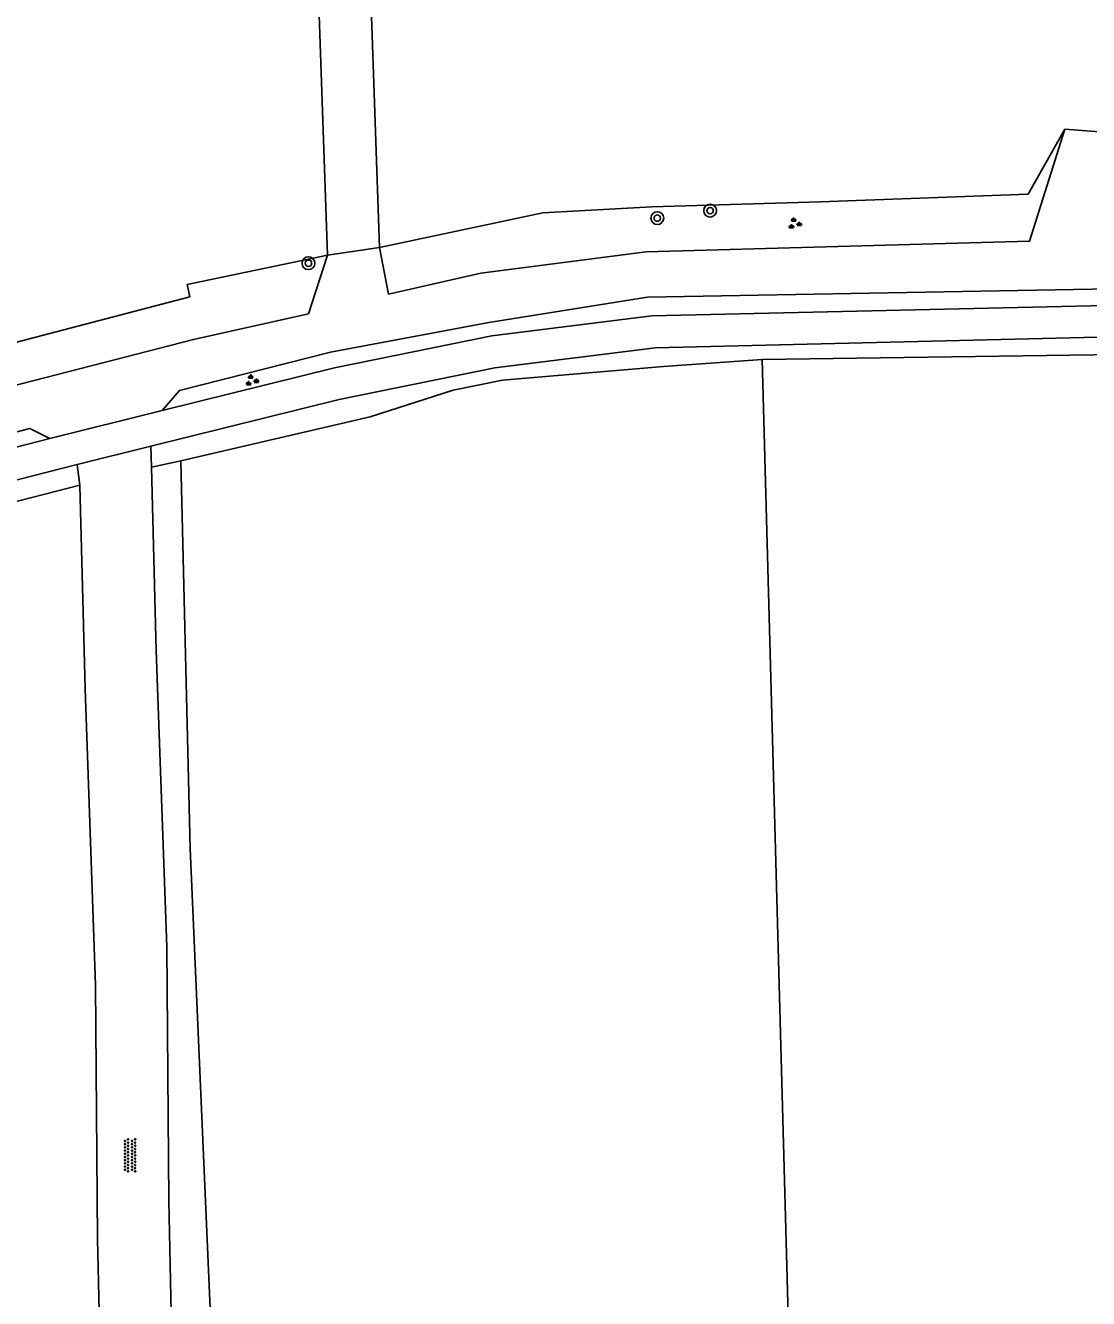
# Model space of a CAD drawing. Extents: x 128999 to 131010, y 395498 to 399007.
# Drawn here: x 130522.1 to 130588.6, y 395623.9 to 395703.5 of the extents above; entities that cross this region are included whole.
import ezdxf

# ---------------------------------------------------------------- set-up
doc = ezdxf.new("R2010")
doc.units = 0
for name, color, linetype in [('gg-afsc-draadraster', 7, 'Continuous'), ('gg-afsc-hekwerk', 7, 'Continuous'), ('gg-knt-onverhard', 7, 'Continuous'), ('gg-knt-verharding', 7, 'Continuous'), ('gt-grn-groengrens', 7, 'Continuous'), ('gt-symb-boom', 7, 'Continuous'), ('gt-symb-groenvak', 7, 'Continuous'), ('gt-symb-overige verharding', 7, 'Continuous')]:
    doc.layers.add(name, color=color, linetype=linetype)

# ---------------------------------------------------------------- blocks, each defined once
blk = doc.blocks.new('gt0-BOOM')
at = {"layer": 'gt-symb-boom'}
for radius in [0.4, 0.2]:
    blk.add_circle((0, 0), radius, dxfattribs=at)
blk = doc.blocks.new('gt0-GRVAK')
at = {"layer": 'gt-symb-groenvak'}
for p, q in [((-0.11, 0.189), (-0.228, 0.24)), ((-0.182, 0.153), (0.088, 0.153)), ((-0.091, 0.211), (-0.156, 0.322)), ((-0.047, 0.214), (-0.047, 0.393)), ((-0.004, 0.211), (0.061, 0.322)), ((0.015, 0.189), (0.133, 0.24)), ((0.262, -0.052), (0.197, 0.059)), ((0.305, -0.049), (0.305, 0.13)), ((0.349, -0.052), (0.414, 0.059)), ((-0.245, -0.228), (-0.363, -0.177)), ((-0.318, -0.264), (-0.047, -0.264)), ((-0.226, -0.206), (-0.291, -0.095)), ((-0.183, -0.203), (-0.183, -0.024)), ((-0.139, -0.206), (-0.074, -0.095)), ((-0.12, -0.228), (-0.002, -0.177)), ((0.243, -0.074), (0.125, -0.023)), ((0.17, -0.11), (0.441, -0.11)), ((0.368, -0.074), (0.486, -0.023))]:
    blk.add_line(p, q, dxfattribs=at)
blk = doc.blocks.new('gt0-OVH')
at = {"layer": 'gt-symb-overige verharding'}
for points in [[(-0.972, 0.298), (-0.967, 0.308), (-0.965, 0.319), (-0.966, 0.33), (-0.971, 0.34), (-0.978, 0.348), (-0.988, 0.353), (-0.999, 0.355), (-1.01, 0.354), (-1.02, 0.349), (-1.028, 0.342), (-1.033, 0.332), (-1.035, 0.321), (-1.034, 0.31), (-1.029, 0.3), (-1.022, 0.292), (-1.012, 0.287), (-1.001, 0.285), (-0.99, 0.286), (-0.98, 0.291)], [(-0.872, 0.106), (-0.867, 0.116), (-0.865, 0.126), (-0.866, 0.137), (-0.871, 0.147), (-0.878, 0.156), (-0.888, 0.161), (-0.899, 0.163), (-0.91, 0.162), (-0.92, 0.157), (-0.928, 0.15), (-0.933, 0.14), (-0.935, 0.129), (-0.934, 0.118), (-0.929, 0.108), (-0.922, 0.1), (-0.912, 0.095), (-0.901, 0.092), (-0.89, 0.094), (-0.88, 0.098)], [(-0.772, 0.298), (-0.767, 0.308), (-0.765, 0.319), (-0.766, 0.33), (-0.771, 0.34), (-0.778, 0.348), (-0.788, 0.353), (-0.799, 0.355), (-0.81, 0.354), (-0.82, 0.349), (-0.828, 0.342), (-0.833, 0.332), (-0.835, 0.321), (-0.834, 0.31), (-0.829, 0.3), (-0.822, 0.292), (-0.812, 0.287), (-0.801, 0.285), (-0.79, 0.286), (-0.78, 0.291)], [(-0.672, 0.106), (-0.667, 0.116), (-0.665, 0.126), (-0.666, 0.137), (-0.671, 0.147), (-0.678, 0.156), (-0.688, 0.161), (-0.699, 0.163), (-0.71, 0.162), (-0.72, 0.157), (-0.728, 0.15), (-0.733, 0.14), (-0.735, 0.129), (-0.734, 0.118), (-0.729, 0.108), (-0.722, 0.1), (-0.712, 0.095), (-0.701, 0.092), (-0.69, 0.094), (-0.68, 0.098)], [(-0.572, 0.298), (-0.567, 0.308), (-0.565, 0.319), (-0.566, 0.33), (-0.571, 0.34), (-0.578, 0.348), (-0.588, 0.353), (-0.599, 0.355), (-0.61, 0.354), (-0.62, 0.349), (-0.628, 0.342), (-0.633, 0.332), (-0.635, 0.321), (-0.634, 0.31), (-0.629, 0.3), (-0.622, 0.292), (-0.612, 0.287), (-0.601, 0.285), (-0.59, 0.286), (-0.58, 0.291)], [(-0.472, 0.106), (-0.467, 0.116), (-0.465, 0.126), (-0.466, 0.137), (-0.471, 0.147), (-0.478, 0.156), (-0.488, 0.161), (-0.499, 0.163), (-0.51, 0.162), (-0.52, 0.157), (-0.528, 0.15), (-0.533, 0.14), (-0.535, 0.129), (-0.534, 0.118), (-0.529, 0.108), (-0.522, 0.1), (-0.512, 0.095), (-0.501, 0.092), (-0.49, 0.094), (-0.48, 0.098)], [(-0.372, 0.298), (-0.367, 0.308), (-0.365, 0.319), (-0.366, 0.33), (-0.371, 0.34), (-0.378, 0.348), (-0.388, 0.353), (-0.399, 0.355), (-0.41, 0.354), (-0.42, 0.349), (-0.428, 0.342), (-0.433, 0.332), (-0.435, 0.321), (-0.434, 0.31), (-0.429, 0.3), (-0.422, 0.292), (-0.412, 0.287), (-0.401, 0.285), (-0.39, 0.286), (-0.38, 0.291)], [(-0.272, 0.106), (-0.267, 0.116), (-0.265, 0.126), (-0.266, 0.137), (-0.271, 0.147), (-0.278, 0.156), (-0.288, 0.161), (-0.299, 0.163), (-0.31, 0.162), (-0.32, 0.157), (-0.328, 0.15), (-0.333, 0.14), (-0.335, 0.129), (-0.334, 0.118), (-0.329, 0.108), (-0.322, 0.1), (-0.312, 0.095), (-0.301, 0.092), (-0.29, 0.094), (-0.28, 0.098)], [(-0.172, 0.298), (-0.167, 0.308), (-0.165, 0.319), (-0.166, 0.33), (-0.171, 0.34), (-0.178, 0.348), (-0.188, 0.353), (-0.199, 0.355), (-0.21, 0.354), (-0.22, 0.349), (-0.228, 0.342), (-0.233, 0.332), (-0.235, 0.321), (-0.234, 0.31), (-0.229, 0.3), (-0.222, 0.292), (-0.212, 0.287), (-0.201, 0.285), (-0.19, 0.286), (-0.18, 0.291)], [(-0.072, 0.106), (-0.067, 0.116), (-0.065, 0.126), (-0.066, 0.137), (-0.071, 0.147), (-0.078, 0.156), (-0.088, 0.161), (-0.099, 0.163), (-0.11, 0.162), (-0.12, 0.157), (-0.128, 0.15), (-0.133, 0.14), (-0.135, 0.129), (-0.134, 0.118), (-0.129, 0.108), (-0.122, 0.1), (-0.112, 0.095), (-0.101, 0.092), (-0.09, 0.094), (-0.08, 0.098)], [(0.028, 0.298), (0.033, 0.308), (0.035, 0.319), (0.034, 0.33), (0.029, 0.34), (0.022, 0.348), (0.012, 0.353), (0.001, 0.355), (-0.01, 0.354), (-0.02, 0.349), (-0.028, 0.342), (-0.033, 0.332), (-0.035, 0.321), (-0.034, 0.31), (-0.029, 0.3), (-0.022, 0.292), (-0.012, 0.287), (-0.001, 0.285), (0.01, 0.286), (0.02, 0.291)], [(0.128, 0.106), (0.133, 0.116), (0.135, 0.126), (0.134, 0.137), (0.129, 0.147), (0.122, 0.156), (0.112, 0.161), (0.101, 0.163), (0.09, 0.162), (0.08, 0.157), (0.072, 0.15), (0.067, 0.14), (0.065, 0.129), (0.066, 0.118), (0.071, 0.108), (0.078, 0.1), (0.088, 0.095), (0.099, 0.092), (0.11, 0.094), (0.12, 0.098)], [(0.228, 0.298), (0.233, 0.308), (0.235, 0.319), (0.234, 0.33), (0.229, 0.34), (0.222, 0.348), (0.212, 0.353), (0.201, 0.355), (0.19, 0.354), (0.18, 0.349), (0.172, 0.342), (0.167, 0.332), (0.165, 0.321), (0.166, 0.31), (0.171, 0.3), (0.178, 0.292), (0.188, 0.287), (0.199, 0.285), (0.21, 0.286), (0.22, 0.291)], [(0.328, 0.106), (0.333, 0.116), (0.335, 0.126), (0.334, 0.137), (0.329, 0.147), (0.322, 0.156), (0.312, 0.161), (0.301, 0.163), (0.29, 0.162), (0.28, 0.157), (0.272, 0.15), (0.267, 0.14), (0.265, 0.129), (0.266, 0.118), (0.271, 0.108), (0.278, 0.1), (0.288, 0.095), (0.299, 0.092), (0.31, 0.094), (0.32, 0.098)], [(0.428, 0.298), (0.433, 0.308), (0.435, 0.319), (0.434, 0.33), (0.429, 0.34), (0.422, 0.348), (0.412, 0.353), (0.401, 0.355), (0.39, 0.354), (0.38, 0.349), (0.372, 0.342), (0.367, 0.332), (0.365, 0.321), (0.366, 0.31), (0.371, 0.3), (0.378, 0.292), (0.388, 0.287), (0.399, 0.285), (0.41, 0.286), (0.42, 0.291)], [(0.528, 0.106), (0.533, 0.116), (0.535, 0.126), (0.534, 0.137), (0.529, 0.147), (0.522, 0.156), (0.512, 0.161), (0.501, 0.163), (0.49, 0.162), (0.48, 0.157), (0.472, 0.15), (0.467, 0.14), (0.465, 0.129), (0.466, 0.118), (0.471, 0.108), (0.478, 0.1), (0.488, 0.095), (0.499, 0.092), (0.51, 0.094), (0.52, 0.098)], [(0.628, 0.298), (0.633, 0.308), (0.635, 0.319), (0.634, 0.33), (0.629, 0.34), (0.622, 0.348), (0.612, 0.353), (0.601, 0.355), (0.59, 0.354), (0.58, 0.349), (0.572, 0.342), (0.567, 0.332), (0.565, 0.321), (0.566, 0.31), (0.571, 0.3), (0.578, 0.292), (0.588, 0.287), (0.599, 0.285), (0.61, 0.286), (0.62, 0.291)], [(0.728, 0.106), (0.733, 0.116), (0.735, 0.126), (0.734, 0.137), (0.729, 0.147), (0.722, 0.156), (0.712, 0.161), (0.701, 0.163), (0.69, 0.162), (0.68, 0.157), (0.672, 0.15), (0.667, 0.14), (0.665, 0.129), (0.666, 0.118), (0.671, 0.108), (0.678, 0.1), (0.688, 0.095), (0.699, 0.092), (0.71, 0.094), (0.72, 0.098)], [(0.828, 0.298), (0.833, 0.308), (0.835, 0.319), (0.834, 0.33), (0.829, 0.34), (0.822, 0.348), (0.812, 0.353), (0.801, 0.355), (0.79, 0.354), (0.78, 0.349), (0.772, 0.342), (0.767, 0.332), (0.765, 0.321), (0.766, 0.31), (0.771, 0.3), (0.778, 0.292), (0.788, 0.287), (0.799, 0.285), (0.81, 0.286), (0.82, 0.291)], [(0.928, 0.106), (0.933, 0.116), (0.935, 0.126), (0.934, 0.137), (0.929, 0.147), (0.922, 0.156), (0.912, 0.161), (0.901, 0.163), (0.89, 0.162), (0.88, 0.157), (0.872, 0.15), (0.867, 0.14), (0.865, 0.129), (0.866, 0.118), (0.871, 0.108), (0.878, 0.1), (0.888, 0.095), (0.899, 0.092), (0.91, 0.094), (0.92, 0.098)], [(1.028, 0.298), (1.033, 0.308), (1.035, 0.319), (1.034, 0.33), (1.029, 0.34), (1.022, 0.348), (1.012, 0.353), (1.001, 0.355), (0.99, 0.354), (0.98, 0.349), (0.972, 0.342), (0.967, 0.332), (0.965, 0.321), (0.966, 0.31), (0.971, 0.3), (0.978, 0.292), (0.988, 0.287), (0.999, 0.285), (1.01, 0.286), (1.02, 0.291)], [(-0.972, -0.142), (-0.967, -0.132), (-0.965, -0.121), (-0.966, -0.11), (-0.971, -0.1), (-0.978, -0.092), (-0.988, -0.087), (-0.999, -0.085), (-1.01, -0.086), (-1.02, -0.091), (-1.028, -0.098), (-1.033, -0.108), (-1.035, -0.119), (-1.034, -0.13), (-1.029, -0.14), (-1.022, -0.148), (-1.012, -0.153), (-1.001, -0.155), (-0.99, -0.154), (-0.98, -0.149)], [(-0.872, -0.334), (-0.867, -0.324), (-0.865, -0.314), (-0.866, -0.303), (-0.871, -0.293), (-0.878, -0.284), (-0.888, -0.279), (-0.899, -0.277), (-0.91, -0.278), (-0.92, -0.283), (-0.928, -0.29), (-0.933, -0.3), (-0.935, -0.311), (-0.934, -0.322), (-0.929, -0.332), (-0.922, -0.34), (-0.912, -0.345), (-0.901, -0.348), (-0.89, -0.346), (-0.88, -0.342)], [(-0.772, -0.142), (-0.767, -0.132), (-0.765, -0.121), (-0.766, -0.11), (-0.771, -0.1), (-0.778, -0.092), (-0.788, -0.087), (-0.799, -0.085), (-0.81, -0.086), (-0.82, -0.091), (-0.828, -0.098), (-0.833, -0.108), (-0.835, -0.119), (-0.834, -0.13), (-0.829, -0.14), (-0.822, -0.148), (-0.812, -0.153), (-0.801, -0.155), (-0.79, -0.154), (-0.78, -0.149)], [(-0.672, -0.334), (-0.667, -0.324), (-0.665, -0.314), (-0.666, -0.303), (-0.671, -0.293), (-0.678, -0.284), (-0.688, -0.279), (-0.699, -0.277), (-0.71, -0.278), (-0.72, -0.283), (-0.728, -0.29), (-0.733, -0.3), (-0.735, -0.311), (-0.734, -0.322), (-0.729, -0.332), (-0.722, -0.34), (-0.712, -0.345), (-0.701, -0.348), (-0.69, -0.346), (-0.68, -0.342)], [(-0.572, -0.142), (-0.567, -0.132), (-0.565, -0.121), (-0.566, -0.11), (-0.571, -0.1), (-0.578, -0.092), (-0.588, -0.087), (-0.599, -0.085), (-0.61, -0.086), (-0.62, -0.091), (-0.628, -0.098), (-0.633, -0.108), (-0.635, -0.119), (-0.634, -0.13), (-0.629, -0.14), (-0.622, -0.148), (-0.612, -0.153), (-0.601, -0.155), (-0.59, -0.154), (-0.58, -0.149)], [(-0.472, -0.334), (-0.467, -0.324), (-0.465, -0.314), (-0.466, -0.303), (-0.471, -0.293), (-0.478, -0.284), (-0.488, -0.279), (-0.499, -0.277), (-0.51, -0.278), (-0.52, -0.283), (-0.528, -0.29), (-0.533, -0.3), (-0.535, -0.311), (-0.534, -0.322), (-0.529, -0.332), (-0.522, -0.34), (-0.512, -0.345), (-0.501, -0.348), (-0.49, -0.346), (-0.48, -0.342)], [(-0.372, -0.142), (-0.367, -0.132), (-0.365, -0.121), (-0.366, -0.11), (-0.371, -0.1), (-0.378, -0.092), (-0.388, -0.087), (-0.399, -0.085), (-0.41, -0.086), (-0.42, -0.091), (-0.428, -0.098), (-0.433, -0.108), (-0.435, -0.119), (-0.434, -0.13), (-0.429, -0.14), (-0.422, -0.148), (-0.412, -0.153), (-0.401, -0.155), (-0.39, -0.154), (-0.38, -0.149)], [(-0.272, -0.334), (-0.267, -0.324), (-0.265, -0.314), (-0.266, -0.303), (-0.271, -0.293), (-0.278, -0.284), (-0.288, -0.279), (-0.299, -0.277), (-0.31, -0.278), (-0.32, -0.283), (-0.328, -0.29), (-0.333, -0.3), (-0.335, -0.311), (-0.334, -0.322), (-0.329, -0.332), (-0.322, -0.34), (-0.312, -0.345), (-0.301, -0.348), (-0.29, -0.346), (-0.28, -0.342)], [(-0.172, -0.142), (-0.167, -0.132), (-0.165, -0.121), (-0.166, -0.11), (-0.171, -0.1), (-0.178, -0.092), (-0.188, -0.087), (-0.199, -0.085), (-0.21, -0.086), (-0.22, -0.091), (-0.228, -0.098), (-0.233, -0.108), (-0.235, -0.119), (-0.234, -0.13), (-0.229, -0.14), (-0.222, -0.148), (-0.212, -0.153), (-0.201, -0.155), (-0.19, -0.154), (-0.18, -0.149)], [(-0.072, -0.334), (-0.067, -0.324), (-0.065, -0.314), (-0.066, -0.303), (-0.071, -0.293), (-0.078, -0.284), (-0.088, -0.279), (-0.099, -0.277), (-0.11, -0.278), (-0.12, -0.283), (-0.128, -0.29), (-0.133, -0.3), (-0.135, -0.311), (-0.134, -0.322), (-0.129, -0.332), (-0.122, -0.34), (-0.112, -0.345), (-0.101, -0.348), (-0.09, -0.346), (-0.08, -0.342)], [(0.028, -0.142), (0.033, -0.132), (0.035, -0.121), (0.034, -0.11), (0.029, -0.1), (0.022, -0.092), (0.012, -0.087), (0.001, -0.085), (-0.01, -0.086), (-0.02, -0.091), (-0.028, -0.098), (-0.033, -0.108), (-0.035, -0.119), (-0.034, -0.13), (-0.029, -0.14), (-0.022, -0.148), (-0.012, -0.153), (-0.001, -0.155), (0.01, -0.154), (0.02, -0.149)], [(0.128, -0.334), (0.133, -0.324), (0.135, -0.314), (0.134, -0.303), (0.129, -0.293), (0.122, -0.284), (0.112, -0.279), (0.101, -0.277), (0.09, -0.278), (0.08, -0.283), (0.072, -0.29), (0.067, -0.3), (0.065, -0.311), (0.066, -0.322), (0.071, -0.332), (0.078, -0.34), (0.088, -0.345), (0.099, -0.348), (0.11, -0.346), (0.12, -0.342)], [(0.228, -0.142), (0.233, -0.132), (0.235, -0.121), (0.234, -0.11), (0.229, -0.1), (0.222, -0.092), (0.212, -0.087), (0.201, -0.085), (0.19, -0.086), (0.18, -0.091), (0.172, -0.098), (0.167, -0.108), (0.165, -0.119), (0.166, -0.13), (0.171, -0.14), (0.178, -0.148), (0.188, -0.153), (0.199, -0.155), (0.21, -0.154), (0.22, -0.149)], [(0.328, -0.334), (0.333, -0.324), (0.335, -0.314), (0.334, -0.303), (0.329, -0.293), (0.322, -0.284), (0.312, -0.279), (0.301, -0.277), (0.29, -0.278), (0.28, -0.283), (0.272, -0.29), (0.267, -0.3), (0.265, -0.311), (0.266, -0.322), (0.271, -0.332), (0.278, -0.34), (0.288, -0.345), (0.299, -0.348), (0.31, -0.346), (0.32, -0.342)], [(0.428, -0.142), (0.433, -0.132), (0.435, -0.121), (0.434, -0.11), (0.429, -0.1), (0.422, -0.092), (0.412, -0.087), (0.401, -0.085), (0.39, -0.086), (0.38, -0.091), (0.372, -0.098), (0.367, -0.108), (0.365, -0.119), (0.366, -0.13), (0.371, -0.14), (0.378, -0.148), (0.388, -0.153), (0.399, -0.155), (0.41, -0.154), (0.42, -0.149)], [(0.528, -0.334), (0.533, -0.324), (0.535, -0.314), (0.534, -0.303), (0.529, -0.293), (0.522, -0.284), (0.512, -0.279), (0.501, -0.277), (0.49, -0.278), (0.48, -0.283), (0.472, -0.29), (0.467, -0.3), (0.465, -0.311), (0.466, -0.322), (0.471, -0.332), (0.478, -0.34), (0.488, -0.345), (0.499, -0.348), (0.51, -0.346), (0.52, -0.342)], [(0.628, -0.142), (0.633, -0.132), (0.635, -0.121), (0.634, -0.11), (0.629, -0.1), (0.622, -0.092), (0.612, -0.087), (0.601, -0.085), (0.59, -0.086), (0.58, -0.091), (0.572, -0.098), (0.567, -0.108), (0.565, -0.119), (0.566, -0.13), (0.571, -0.14), (0.578, -0.148), (0.588, -0.153), (0.599, -0.155), (0.61, -0.154), (0.62, -0.149)], [(0.728, -0.334), (0.733, -0.324), (0.735, -0.314), (0.734, -0.303), (0.729, -0.293), (0.722, -0.284), (0.712, -0.279), (0.701, -0.277), (0.69, -0.278), (0.68, -0.283), (0.672, -0.29), (0.667, -0.3), (0.665, -0.311), (0.666, -0.322), (0.671, -0.332), (0.678, -0.34), (0.688, -0.345), (0.699, -0.348), (0.71, -0.346), (0.72, -0.342)], [(0.828, -0.142), (0.833, -0.132), (0.835, -0.121), (0.834, -0.11), (0.829, -0.1), (0.822, -0.092), (0.812, -0.087), (0.801, -0.085), (0.79, -0.086), (0.78, -0.091), (0.772, -0.098), (0.767, -0.108), (0.765, -0.119), (0.766, -0.13), (0.771, -0.14), (0.778, -0.148), (0.788, -0.153), (0.799, -0.155), (0.81, -0.154), (0.82, -0.149)], [(0.928, -0.334), (0.933, -0.324), (0.935, -0.314), (0.934, -0.303), (0.929, -0.293), (0.922, -0.284), (0.912, -0.279), (0.901, -0.277), (0.89, -0.278), (0.88, -0.283), (0.872, -0.29), (0.867, -0.3), (0.865, -0.311), (0.866, -0.322), (0.871, -0.332), (0.878, -0.34), (0.888, -0.345), (0.899, -0.348), (0.91, -0.346), (0.92, -0.342)], [(1.028, -0.142), (1.033, -0.132), (1.035, -0.121), (1.034, -0.11), (1.029, -0.1), (1.022, -0.092), (1.012, -0.087), (1.001, -0.085), (0.99, -0.086), (0.98, -0.091), (0.972, -0.098), (0.967, -0.108), (0.965, -0.119), (0.966, -0.13), (0.971, -0.14), (0.978, -0.148), (0.988, -0.153), (0.999, -0.155), (1.01, -0.154), (1.02, -0.149)]]:
    blk.add_lwpolyline(points, close=True, dxfattribs=at)

msp = doc.modelspace()

# ---------------------------------------------------------------- linework, layer by layer
at = {"layer": 'gg-afsc-draadraster'}
for p, q in [((130529.998, 395675.892), (130531.82, 395676.293)), ((130365.397, 395633.783), (130525.515, 395674.759))]:
    msp.add_line(p, q, dxfattribs=at)
for points in [[(130584.779, 395692.943), (130571.815, 395692.483), (130561.26, 395692.171), (130554.444, 395691.777), (130544.24, 395689.63)], [(130532.374, 395686.543), (130532.218, 395687.308), (130540.995, 395689.141)], [(130531.82, 395676.293), (130532.4, 395652.066), (130533.858, 395618.523)]]:
    msp.add_lwpolyline(points, dxfattribs=at)
at = {"layer": 'gg-afsc-hekwerk'}
for p, q in [((130584.779, 395692.943), (130587.07, 395697.014)), ((130587.07, 395697.014), (130590.05, 395696.78)), ((130544.24, 395689.63), (130540.995, 395689.141))]:
    msp.add_line(p, q, dxfattribs=at)
msp.add_lwpolyline([(130532.374, 395686.543), (130407.289, 395653.797), (130408.156, 395657.55)], dxfattribs=at)
at = {"layer": 'gg-knt-onverhard'}
for p, q in [((130544.24, 395689.63), (130539.06, 395841.938)), ((130529.937, 395677.199), (130529.998, 395675.892)), ((130525.337, 395676.059), (130525.515, 395674.759))]:
    msp.add_line(p, q, dxfattribs=at)
for points in [[(130540.995, 395689.141), (130535.722, 395841.118), (130539.06, 395841.938)], [(130587.07, 395697.014), (130584.86, 395690.009), (130560.905, 395689.345), (130550.572, 395688.013), (130544.809, 395686.713), (130544.24, 395689.63)], [(130406.377, 395652.238), (130408.337, 395652.194), (130434.551, 395658.761), (130463.152, 395666.107), (130492.266, 395673.725), (130521.93, 395681.13), (130532.605, 395683.878), (130539.8, 395685.479), (130540.995, 395689.141)], [(130530.662, 395679.424), (130531.736, 395680.683), (130541.186, 395683.075), (130551.077, 395684.929), (130560.996, 395686.525), (130601.515, 395687.245)], [(130417.731, 395650.327), (130420.141, 395651.766), (130434.802, 395655.606), (130463.739, 395663.304), (130492.857, 395670.681), (130522.388, 395678.314), (130523.623, 395677.686)], [(130529.998, 395675.892), (130530.284, 395664.427), (130530.943, 395645.914), (130531.073, 395630.04), (130531.264, 395621.034), (130532.105, 395614.049), (130533.124, 395613.633), (130534.368, 395613.564)], [(130527.533, 395612.659), (130526.813, 395618.64), (130526.622, 395627.646), (130526.492, 395643.52), (130525.833, 395662.033), (130525.515, 395674.759)]]:
    msp.add_lwpolyline(points, dxfattribs=at)
at = {"layer": 'gg-knt-verharding'}
for p, q in [((130523.623, 395677.686), (130530.662, 395679.424)), ((130525.337, 395676.059), (130529.937, 395677.199))]:
    msp.add_line(p, q, dxfattribs=at)
for points in [[(130530.662, 395679.424), (130541.417, 395682.104), (130551.268, 395684.097), (130561.269, 395685.355), (130601.527, 395686.262)], [(130529.937, 395677.199), (130541.714, 395680.121), (130551.445, 395682.096), (130561.465, 395683.358), (130596.916, 395684.194), (130601.553, 395684.162)], [(130417.731, 395650.327), (130464.114, 395662.391), (130523.623, 395677.686)], [(130525.337, 395676.059), (130493.94, 395668.028), (130464.641, 395660.473), (130435.457, 395652.897), (130406.105, 395645.255), (130376.783, 395637.711), (130348.47, 395630.527), (130328.105, 395624.948)]]:
    msp.add_lwpolyline(points, dxfattribs=at)
at = {"layer": 'gt-grn-groengrens'}
for q in [(130614.118, 395683.264), (130570.076, 395611.888)]:
    msp.add_line((130568.156, 395682.626), q, dxfattribs=at)
msp.add_lwpolyline([(130531.82, 395676.293), (130543.649, 395679.046), (130548.84, 395680.696), (130551.922, 395681.327), (130561.987, 395682.186), (130568.156, 395682.626)], dxfattribs=at)

# ---------------------------------------------------------------- block references
at = {"layer": 'gt-symb-boom'}
for p in [(130564.905, 395691.922), (130561.603, 395691.455), (130539.799, 395688.637)]:
    msp.add_blockref('gt0-BOOM', p, dxfattribs=at)
at = {"layer": 'gt-symb-groenvak'}
for p in [(130570.175, 395691.104), (130536.239, 395681.301)]:
    msp.add_blockref('gt0-GRVAK', p, dxfattribs=at)
at = {"layer": 'gt-symb-overige verharding', "rotation": -90.00000000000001}
msp.add_blockref('gt0-OVH', (130528.645, 395632.882), dxfattribs=at)

doc.saveas('drawing.dxf')
